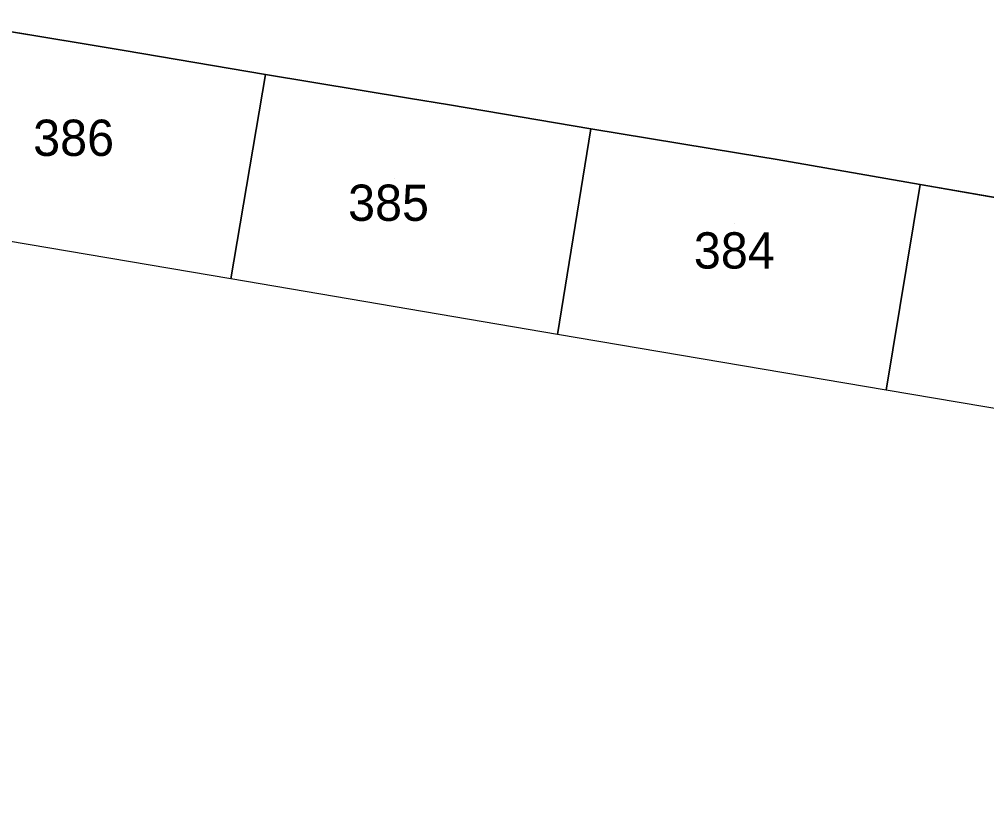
# Model space of a CAD drawing. Extents: x -264070 to -262271, y -1238894 to -1238141.
# Drawn here: x -263683.6 to -263630.2, y -1238822.4 to -1238778.2 of the extents above; entities that cross this region are included whole.
import ezdxf

# ---------------------------------------------------------------- set-up
doc = ezdxf.new("R2010")
doc.units = 0
for name, color, linetype in [('body_kn', 7, 'Continuous'), ('katuz_linie', 7, 'Continuous'), ('kladpar_druhypozemkov', 7, 'Continuous'), ('kladpar_hranice', 7, 'Continuous'), ('kladpar_parcelnecisla', 7, 'Continuous'), ('kladpar_plochy', 7, 'Continuous'), ('zuob_linie', 7, 'Continuous'), ('zuob_plochy', 7, 'Continuous')]:
    doc.layers.add(name, color=color, linetype=linetype)

msp = doc.modelspace()

# ---------------------------------------------------------------- linework, layer by layer
at = {"layer": 'body_kn'}
for p, q in [((-263680, -1238779.53), (-263680, -1238779.53)), ((-263677.8, -1238779.89), (-263677.8, -1238779.89)), ((-263677.8, -1238779.89), (-263677.8, -1238779.89)), ((-263670, -1238781.23), (-263670, -1238781.23)), ((-263662.12, -1238782.53), (-263662.12, -1238782.53)), ((-263662.12, -1238782.53), (-263662.12, -1238782.53)), ((-263659.85, -1238782.89), (-263659.85, -1238782.89)), ((-263652.07, -1238784.21), (-263652.07, -1238784.21)), ((-263643.92, -1238785.56), (-263643.92, -1238785.56)), ((-263641.78, -1238785.9), (-263641.78, -1238785.9)), ((-263641.78, -1238785.9), (-263641.78, -1238785.9)), ((-263633.91, -1238787.28), (-263633.91, -1238787.28)), ((-263671.92, -1238792.49), (-263671.92, -1238792.49)), ((-263653.9, -1238795.55), (-263653.9, -1238795.55)), ((-263635.77, -1238798.62), (-263635.77, -1238798.62))]:
    msp.add_line(p, q, dxfattribs=at)
at = {"layer": 'katuz_linie'}
msp.add_lwpolyline([(-263491.85, -1238822.36), (-263508.89, -1238816.01), (-263512.75, -1238814.53), (-263520.05, -1238814.11), (-263555.94, -1238811.21), (-263564.08, -1238810.55), (-263579.72, -1238807.8), (-263579.6, -1238806.95), (-263599.5, -1238803.77), (-263599.81, -1238804.71), (-263618.27, -1238801.58), (-263635.77, -1238798.62), (-263653.9, -1238795.55), (-263671.92, -1238792.49), (-263689.83, -1238789.46)], dxfattribs=at)
at = {"layer": 'kladpar_druhypozemkov'}
for p, q in [((-263680.49, -1238783.56), (-263680.49, -1238783.56)), ((-263662.89, -1238786.96), (-263662.89, -1238786.96)), ((-263644.14, -1238789.41), (-263644.14, -1238789.41))]:
    msp.add_line(p, q, dxfattribs=at)
at = {"layer": 'kladpar_hranice'}
for points in [[(-263677.8, -1238779.89), (-263670, -1238781.23), (-263671.92, -1238792.49), (-263689.83, -1238789.46), (-263688.31, -1238779.22), (-263688.14, -1238778.18), (-263680, -1238779.53), (-263677.8, -1238779.89)], [(-263625.91, -1238788.68), (-263633.91, -1238787.28), (-263641.78, -1238785.9), (-263643.92, -1238785.56), (-263652.07, -1238784.21), (-263659.85, -1238782.89), (-263662.12, -1238782.53), (-263670, -1238781.23), (-263677.8, -1238779.89), (-263680, -1238779.53), (-263688.14, -1238778.18)], [(-263662.12, -1238782.53), (-263659.85, -1238782.89), (-263652.07, -1238784.21), (-263653.9, -1238795.55), (-263671.92, -1238792.49), (-263670, -1238781.23), (-263662.12, -1238782.53)], [(-263641.78, -1238785.9), (-263633.91, -1238787.28), (-263635.77, -1238798.62), (-263653.9, -1238795.55), (-263652.07, -1238784.21), (-263643.92, -1238785.56), (-263641.78, -1238785.9)], [(-263625.91, -1238788.68), (-263623.75, -1238789.04), (-263616.06, -1238790.25), (-263618.27, -1238801.58), (-263635.77, -1238798.62), (-263633.91, -1238787.28), (-263625.91, -1238788.68)]]:
    msp.add_lwpolyline(points, dxfattribs=at)
at = {"layer": 'kladpar_plochy'}
for p, q in [((-263680, -1238779.53), (-263688.14, -1238778.18)), ((-263677.8, -1238779.89), (-263680, -1238779.53)), ((-263670, -1238781.23), (-263677.8, -1238779.89)), ((-263662.12, -1238782.53), (-263670, -1238781.23)), ((-263659.85, -1238782.89), (-263662.12, -1238782.53)), ((-263652.07, -1238784.21), (-263659.85, -1238782.89)), ((-263643.92, -1238785.56), (-263652.07, -1238784.21)), ((-263641.78, -1238785.9), (-263643.92, -1238785.56)), ((-263633.91, -1238787.28), (-263641.78, -1238785.9)), ((-263625.91, -1238788.68), (-263633.91, -1238787.28))]:
    msp.add_line(p, q, dxfattribs=at)
for points in [[(-263677.8, -1238779.89), (-263670, -1238781.23), (-263671.92, -1238792.49), (-263689.83, -1238789.46), (-263688.31, -1238779.22), (-263688.14, -1238778.18), (-263680, -1238779.53)], [(-263662.12, -1238782.53), (-263659.85, -1238782.89), (-263652.07, -1238784.21), (-263653.9, -1238795.55), (-263671.92, -1238792.49), (-263670, -1238781.23)], [(-263641.78, -1238785.9), (-263633.91, -1238787.28), (-263635.77, -1238798.62), (-263653.9, -1238795.55), (-263652.07, -1238784.21), (-263643.92, -1238785.56)], [(-263625.91, -1238788.68), (-263623.75, -1238789.04), (-263616.06, -1238790.25), (-263618.27, -1238801.58), (-263635.77, -1238798.62), (-263633.91, -1238787.28)]]:
    msp.add_lwpolyline(points, close=True, dxfattribs=at)
at = {"layer": 'zuob_linie'}
msp.add_lwpolyline([(-263491.85, -1238822.36), (-263508.89, -1238816.01), (-263512.75, -1238814.53), (-263520.05, -1238814.11), (-263555.94, -1238811.21), (-263564.08, -1238810.55), (-263579.72, -1238807.8), (-263579.6, -1238806.95), (-263599.5, -1238803.77), (-263599.81, -1238804.71), (-263618.27, -1238801.58), (-263635.77, -1238798.62), (-263653.9, -1238795.55), (-263671.92, -1238792.49), (-263689.83, -1238789.46)], dxfattribs=at)
at = {"layer": 'zuob_plochy'}
msp.add_lwpolyline([(-263491.85, -1238822.36), (-263508.89, -1238816.01), (-263512.75, -1238814.53), (-263520.05, -1238814.11), (-263555.94, -1238811.21), (-263564.08, -1238810.55), (-263579.72, -1238807.8), (-263579.6, -1238806.95), (-263599.5, -1238803.77), (-263599.81, -1238804.71), (-263618.27, -1238801.58), (-263635.77, -1238798.62), (-263653.9, -1238795.55), (-263671.92, -1238792.49), (-263689.83, -1238789.46)], dxfattribs=at)

# ---------------------------------------------------------------- texts
at = {"layer": 'kladpar_parcelnecisla'}
for s, p in [('386', (-263682.813, -1238785.71)), ('385', (-263665.448, -1238789.29)), ('384', (-263646.383, -1238791.92))]:
    msp.add_text(s, height=2, dxfattribs=at).set_placement(p)

doc.saveas('drawing.dxf')
